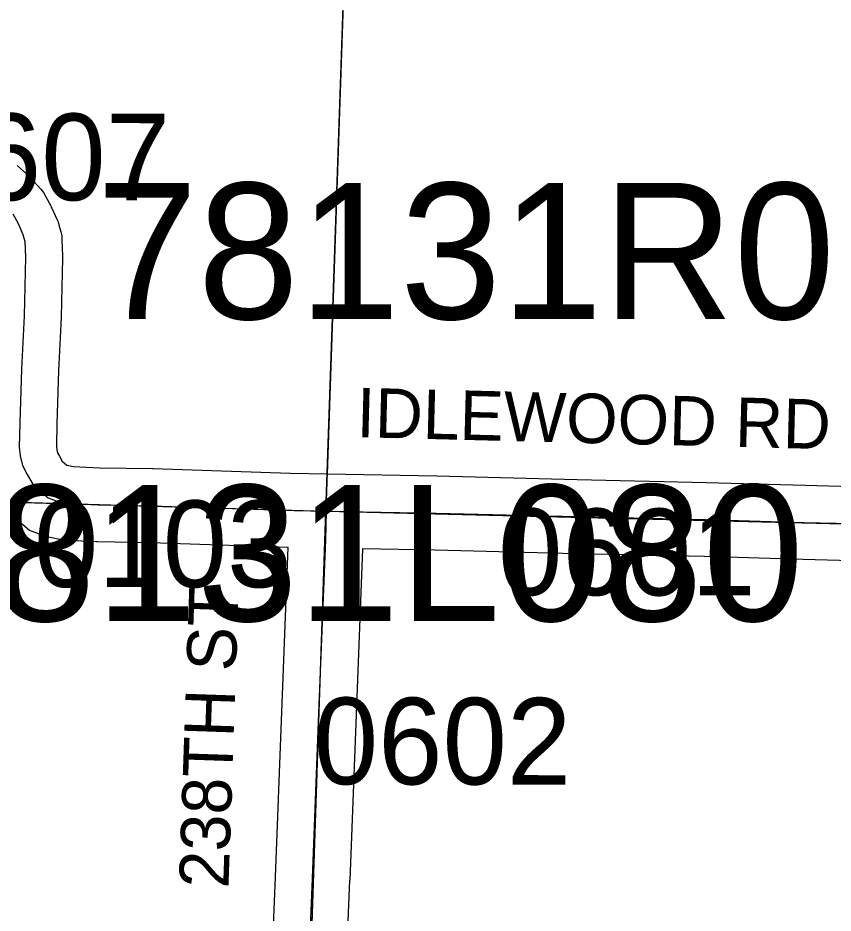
# Model space of a CAD drawing. Extents: x -132.8 to -73.3, y -60 to -26.
# Drawn here: x -116.032 to -115.373, y -44.86 to -44.136 of the extents above; entities that cross this region are included whole.
import ezdxf

# ---------------------------------------------------------------- set-up
doc = ezdxf.new("R2010")
doc.units = 0
for name, color, linetype in [('tdCoSecRdNmbr', 7, 'Continuous'), ('tdCoSecRdTxt', 7, 'Continuous'), ('tdCoSecRteBand', 7, 'Continuous'), ('tdCoSecRteCL', 7, 'Continuous'), ('tdCoSectLine', 7, 'Continuous'), ('tdCoSectLinePart', 7, 'Continuous'), ('tdCoStrucPriMaintName', 7, 'Continuous'), ('tdCoSurfGravel', 7, 'Continuous'), ('tdCoTwpBndry', 7, 'Continuous'), ('tdCoTwpBndryShd', 7, 'Continuous')]:
    doc.layers.add(name, color=color, linetype=linetype)

msp = doc.modelspace()

# ---------------------------------------------------------------- linework, layer by layer
at = {"layer": 'tdCoSecRteBand'}
for points in [[(-116.03301, -44.25573), (-116.02509, -44.26259), (-116.02353, -44.26393), (-116.02218, -44.26548), (-116.01399, -44.2748), (-116.01174, -44.27737), (-116.01012, -44.28038), (-116.00589, -44.28824), (-116.00539, -44.28917), (-116.00496, -44.29012), (-116.00096, -44.29898), (-115.99996, -44.30121), (-115.99932, -44.30358), (-115.99782, -44.30924), (-115.99697, -44.31239), (-115.99683, -44.31565), (-115.99627, -44.32847), (-115.99622, -44.32951), (-115.99625, -44.33056), (-115.99747, -44.37789), (-115.99748, -44.37819), (-115.99749, -44.37849), (-115.99947, -44.42146), (-116.00094, -44.46445), (-116.00129, -44.48178), (-116.0009, -44.48533), (-116.00037, -44.48771), (-115.99888, -44.49056), (-115.99654, -44.49444), (-115.99481, -44.49616), (-115.99286, -44.49773), (-115.98736, -44.49888), (-115.96652, -44.49985), (-115.92358, -44.5006), (-115.92334, -44.5006), (-115.9231, -44.50061), (-115.81222, -44.50428), (-115.81222, -44.50413), (-115.78233, -44.50488), (-115.69381, -44.5065), (-115.69371, -44.5065), (-115.69361, -44.5065), (-115.58025, -44.50933), (-115.47576, -44.51172), (-115.47568, -44.51172), (-115.47559, -44.51173), (-115.39601, -44.514), (-115.35805, -44.51499)], [(-115.82659, -44.8895), (-115.82415, -44.83071), (-115.81897, -44.6971), (-115.81382, -44.56426), (-115.92485, -44.56058), (-115.968, -44.55984), (-115.96844, -44.55983), (-115.96888, -44.55981), (-115.99254, -44.55871), (-115.99493, -44.55859), (-115.99727, -44.55811), (-116.00764, -44.55594), (-116.00993, -44.55547), (-116.01213, -44.55464), (-116.01855, -44.55221), (-116.02308, -44.55049), (-116.02685, -44.54743), (-116.03378, -44.5418)], [(-115.35841, -44.575), (-115.39761, -44.57398), (-115.39764, -44.57398), (-115.39768, -44.57398), (-115.47722, -44.57171), (-115.58165, -44.56932), (-115.58168, -44.56932), (-115.58171, -44.56932), (-115.695, -44.56648), (-115.75353, -44.56542), (-115.75382, -44.56541), (-115.75901, -44.69942), (-115.76419, -44.83308), (-115.76419, -44.83312), (-115.7642, -44.83316), (-115.76666, -44.89259)]]:
    msp.add_lwpolyline(points, dxfattribs=at)
at = {"layer": 'tdCoSecRteCL'}
for points in [[(-116.03654, -44.29459), (-116.0323, -44.30246), (-116.02831, -44.31131), (-116.0268, -44.31697), (-116.02624, -44.32978), (-116.02746, -44.37711), (-116.02945, -44.42025), (-116.03093, -44.46364), (-116.03132, -44.48311), (-116.03054, -44.49026), (-116.02878, -44.49813), (-116.02504, -44.50526), (-116.02031, -44.51312), (-116.01486, -44.51852), (-116.00793, -44.52415), (-116.00151, -44.52658), (-115.99115, -44.52874), (-115.96748, -44.52984), (-115.9241, -44.53059), (-115.80897, -44.5344), (-115.78298, -44.53488)], [(-115.8022, -44.92913), (-115.80157, -44.92834), (-115.7991, -44.92144), (-115.79664, -44.89135), (-115.79417, -44.83192), (-115.78899, -44.69826), (-115.78357, -44.55818), (-115.78298, -44.53488)], [(-115.78298, -44.53488), (-115.69436, -44.53649), (-115.58096, -44.53933), (-115.47645, -44.54171), (-115.39683, -44.54399), (-115.35763, -44.54501)]]:
    msp.add_lwpolyline(points, dxfattribs=at)
at = {"layer": 'tdCoSectLine'}
for points in [[(-115.74939, -43.53435), (-115.78336, -44.53488)], [(-116.7726, -44.50656), (-115.78336, -44.53488)], [(-115.8159, -45.5058), (-115.78336, -44.53488)], [(-115.78336, -44.53488), (-114.81434, -44.55855)]]:
    msp.add_lwpolyline(points, dxfattribs=at)
at = {"layer": 'tdCoSectLinePart'}
msp.add_lwpolyline([(-115.7552, -43.70556), (-115.78235, -44.50504)], dxfattribs=at)
at = {"layer": 'tdCoSurfGravel'}
for points in [[(-116.03654, -44.29459), (-116.0323, -44.30246), (-116.02831, -44.31131), (-116.0268, -44.31697), (-116.02624, -44.32978), (-116.02746, -44.37711), (-116.02945, -44.42025), (-116.03093, -44.46364), (-116.03132, -44.48311), (-116.03054, -44.49026), (-116.02878, -44.49813), (-116.02504, -44.50526), (-116.02031, -44.51312), (-116.01486, -44.51852), (-116.00793, -44.52415), (-116.00151, -44.52658), (-115.99115, -44.52874), (-115.96748, -44.52984), (-115.9241, -44.53059), (-115.80897, -44.5344), (-115.78298, -44.53488)], [(-115.8022, -44.92913), (-115.80157, -44.92834), (-115.7991, -44.92144), (-115.79664, -44.89135), (-115.79417, -44.83192), (-115.78899, -44.69826), (-115.78357, -44.55818), (-115.78298, -44.53488)], [(-115.78298, -44.53488), (-115.69436, -44.53649), (-115.58096, -44.53933), (-115.47645, -44.54171), (-115.39683, -44.54399), (-115.35763, -44.54501)]]:
    msp.add_lwpolyline(points, dxfattribs=at)
at = {"layer": 'tdCoTwpBndry'}
msp.add_lwpolyline([(-115.78234, -44.5049), (-115.76121, -43.88269)], dxfattribs=at)
at = {"layer": 'tdCoTwpBndryShd'}
for points in [[(-116.12805, -56.43839), (-116.09817, -55.43911), (-116.07241, -54.44243), (-116.04201, -53.44254), (-116.01008, -52.44919), (-115.98025, -51.44164), (-115.94944, -50.48304), (-115.92537, -49.49189), (-115.90168, -48.4949), (-115.8779, -47.49768), (-115.83403, -46.4945), (-115.8159, -45.5058), (-115.78336, -44.53488), (-115.74939, -43.53435), (-115.72258, -42.53779), (-115.69687, -41.53764), (-115.66666, -40.52774)], [(-127.22016, -44.19541), (-126.69726, -44.20866), (-125.69317, -44.23398), (-124.69445, -44.26412), (-123.69916, -44.29255), (-122.71524, -44.32465), (-121.72207, -44.36169), (-120.75071, -44.39009), (-119.75935, -44.42684), (-118.76801, -44.44899), (-117.7739, -44.47981), (-116.7726, -44.50656), (-115.78336, -44.53488), (-114.81434, -44.55855)]]:
    msp.add_lwpolyline(points, dxfattribs=at)

# ---------------------------------------------------------------- texts
at = {"layer": 'tdCoSecRdNmbr'}
for s, rotation, p in [('3607', 359.91243, (-116.1177, -44.2835)), ('0103', 359.9127, (-116.01951, -44.59616)), ('0601', 359.91294, (-115.64428, -44.60281)), ('0602', 359.91288, (-115.79325, -44.75565))]:
    msp.add_text(s, height=0.07, rotation=rotation, dxfattribs=at).set_placement(p)
at = {"layer": 'tdCoSecRdTxt'}
for s, rotation, p in [('IDLEWOOD RD', 358.53577, (-115.75896, -44.47513)), ('238TH ST', 88.0399, (-115.86221, -44.84002))]:
    msp.add_text(s, height=0.04, rotation=rotation, dxfattribs=at).set_placement(p)
at = {"layer": 'tdCoStrucPriMaintName'}
for s, p in [('78131R080', (-115.96889, -44.37972)), ('78131R080', (-115.96889, -44.37972)), ('78131R080', (-115.96889, -44.37972)), ('78131L080', (-116.13324, -44.62377)), ('78131L080', (-116.13324, -44.62377)), ('78131L080', (-116.13324, -44.62377))]:
    msp.add_text(s, height=0.11, dxfattribs=at).set_placement(p)

doc.saveas('drawing.dxf')
